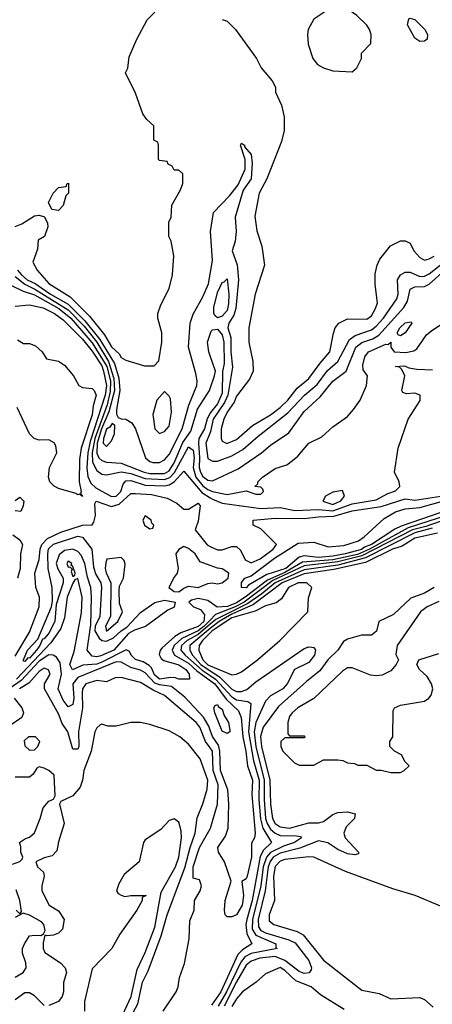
# Model space of a CAD drawing. Header units: inches. Extents: x 2380053 to 2584298, y 380219 to 546618.
# Tile 500 of 656: x 2479209 to 2480922, y 493038 to 497131. Entities that reach past the tile are written whole.
import ezdxf

# ---------------------------------------------------------------- set-up
doc = ezdxf.new("R2010")
doc.units = ezdxf.units.IN
doc.header["$MEASUREMENT"] = 0
doc.layers.add('C4479', color=7, linetype='Continuous')
doc.layers.add('C4489', color=7, linetype='Continuous')

msp = doc.modelspace()

# ---------------------------------------------------------------- linework, layer by layer
at = {"layer": 'C4479', "color": 2}
for points, elevation in [([(2479190, 496271.3), (2479218, 496282), (2479270, 496316), (2479290, 496318), (2479312, 496312), (2479324.7, 496284.7), (2479326, 496270), (2479312, 496230), (2479285.5, 496214.5), (2479282.5, 496177.5), (2479263.6, 496123.6), (2479282, 496090), (2479330, 496034.8), (2479418.7, 495978.7), (2479499.2, 495899.2), (2479561.6, 495821.6), (2479590, 495770.5), (2479622, 495742), (2479630, 495727.3), (2479650, 495716), (2479727.3, 495692.7), (2479767.3, 495692.7), (2479787.3, 495712.7), (2479799, 495790), (2479799, 495830), (2479782, 495890), (2479782, 495910), (2479794.6, 495945.4), (2479830, 496014), (2479844, 496070), (2479848.7, 496150), (2479838, 496210), (2479828, 496230), (2479828, 496290), (2479838, 496310), (2479840.4, 496359.6), (2479876.4, 496423.6), (2479886, 496450), (2479886, 496490), (2479870, 496506), (2479850, 496506), (2479842, 496522), (2479826, 496530), (2479822, 496542), (2479790, 496546), (2479786, 496550), (2479786, 496610), (2479782, 496622), (2479766, 496630), (2479766, 496690), (2479736.4, 496716.4), (2479720.4, 496740.4), (2479690, 496826), (2479648, 496910), (2479658, 496930), (2479663.1, 496976.9), (2479695.3, 497050), (2479738, 497130), (2479770, 497162)], 30), ([(2479199.4, 496090), (2479216.6, 496070), (2479240.7, 496050), (2479273.8, 496033.8), (2479337.5, 495990), (2479410, 495948.4), (2479479.6, 495879.6), (2479542.1, 495802.1), (2479602.2, 495702.2), (2479620.4, 495640.4), (2479625.3, 495590), (2479610.7, 495510.7), (2479610.9, 495490.9), (2479618, 495478), (2479630, 495471.3), (2479650, 495471), (2479674.6, 495454.6), (2479690.4, 495430), (2479730.8, 495310), (2479750, 495294), (2479762, 495290), (2479790, 495290.6), (2479810, 495302), (2479830, 495323), (2479884, 495430), (2479910.8, 495529.2), (2479944.2, 495610), (2479946, 495630), (2479940.8, 495660.8), (2479909.7, 495770), (2479916.9, 495870), (2479930, 495906.8), (2479970, 495978.8), (2479993.6, 496033.6), (2480000, 496073.1)], 26), ([(2479190, 496064.1), (2479230, 496031.4), (2479271.5, 496011.5), (2479410, 495925), (2479476.4, 495856.4), (2479529.6, 495790), (2479578.3, 495710), (2479600.1, 495640.1), (2479602.6, 495590), (2479579.1, 495500.9), (2479549.3, 495430.7), (2479530.1, 495370.1), (2479529.6, 495329.6), (2479538.3, 495310), (2479550, 495298.3), (2479570, 495291.7), (2479630, 495288.2), (2479726.4, 495250), (2479750, 495245.1), (2479810, 495244.8), (2479830, 495256.2), (2479851, 495289), (2479887.1, 495372.9), (2479919.9, 495420.1), (2479947.4, 495512.6), (2479997.6, 495590), (2480000, 495597.3)], 22), ([(2479169.1, 496029.1), (2479223.1, 496003.1), (2479270, 495986.8), (2479371.9, 495930), (2479420.9, 495890), (2479510, 495787.9), (2479570.5, 495690), (2479585.6, 495630), (2479584.9, 495584.9), (2479571.7, 495530), (2479520.8, 495390), (2479510.6, 495330.6), (2479512, 495292), (2479530, 495257.6), (2479550, 495241.6), (2479570, 495238.4), (2479630, 495251.8), (2479670, 495243.9), (2479730, 495223.5), (2479810, 495219.8), (2479832.3, 495227.7), (2479851.9, 495248.1), (2479910, 495356), (2479930, 495342), (2479933.4, 495310), (2479929.5, 495270), (2479940.4, 495230), (2479970, 495193.7), (2479990, 495178.6), (2480000, 495174)], 18), ([(2479190, 495940.4), (2479250, 495945.5), (2479306.7, 495933.3), (2479353.4, 495910), (2479390, 495882.7), (2479470, 495803.2), (2479510, 495753.4), (2479550, 495692.2), (2479556.6, 495670), (2479569.4, 495610), (2479564.4, 495570), (2479502.1, 495377.9), (2479492.4, 495330), (2479488, 495268), (2479492.5, 495232.5), (2479504.1, 495204.1), (2479525.5, 495185.5), (2479590, 495149.2), (2479610, 495150.3), (2479629.7, 495170), (2479639.2, 495200.8), (2479650, 495213.8), (2479670, 495215.2), (2479730, 495195.8), (2479810, 495193.1), (2479830, 495197.1), (2479850.5, 495209.4), (2479890, 495254.9), (2479965.2, 495165.2), (2480000, 495144.1)], 14), ([(2479199.6, 495799.6), (2479224.7, 495784.7), (2479250, 495784.7), (2479275.3, 495775.3), (2479302, 495750), (2479321, 495721), (2479370, 495711.3), (2479394.4, 495694.4), (2479432, 495650), (2479454, 495610), (2479470, 495602), (2479510, 495598), (2479518, 495590), (2479526, 495570), (2479514, 495526), (2479510, 495488.7), (2479464.9, 495350), (2479456.9, 495303.1), (2479455.3, 495210), (2479464.7, 495170), (2479462, 495162), (2479470, 495149.2), (2479458, 495158), (2479450, 495155.3), (2479442, 495162), (2479370, 495182.7), (2479352.1, 495192.1), (2479334, 495210), (2479329.3, 495230), (2479332.7, 495270), (2479363.7, 495330), (2479359.5, 495359.5), (2479352.3, 495372.3), (2479330, 495385.2), (2479290, 495382.7), (2479269.6, 495389.6), (2479250, 495409), (2479199.1, 495519.1)], 10), ([(2480000, 495734.3), (2479994.7, 495750), (2479988.5, 495790), (2480000, 495823.5)], 22), ([(2480000, 495495.5), (2479987.6, 495472.4), (2479976.3, 495430), (2479953.2, 495390), (2479951.4, 495370), (2479956.2, 495310), (2479954.2, 495270), (2479959.7, 495250), (2479970, 495231.8), (2479990, 495217.4), (2480000, 495215.9)], 22), ([(2480000, 495415.4), (2479981.8, 495370), (2479990, 495306.8), (2480000, 495301.2)], 26), ([(2479190, 494484.9), (2479250, 494585.5), (2479289.5, 494690), (2479291.6, 494730), (2479276, 494770), (2479271.6, 494830), (2479290, 494886.8), (2479294.6, 494930), (2479301.4, 494950), (2479325.1, 494974.9), (2479379.2, 495000.8), (2479470, 495030.4), (2479509.3, 495030.7), (2479517.5, 495042.5), (2479523.7, 495070), (2479520.9, 495119.1), (2479526, 495130), (2479590, 495107), (2479622.4, 495117.6), (2479670, 495161.3), (2479690, 495162), (2479757, 495157), (2479821.7, 495141.7), (2479861.3, 495121.3), (2479890, 495096), (2479910, 495096), (2479950, 495121), (2479958.8, 495110), (2479950, 495046), (2479938, 495010), (2479987.7, 494947.7), (2480000, 494941.8)], 10), ([(2479190, 495132), (2479210, 495146), (2479226, 495130), (2479224, 495110), (2479213.7, 495086.3), (2479190, 495089)], 10), ([(2479180.8, 494990), (2479209.2, 494969.2), (2479221.1, 494950), (2479212.9, 494910), (2479210.7, 494850), (2479200.3, 494810)], 10), ([(2480000, 494862.3), (2479958, 494878), (2479937.2, 494910), (2479910, 494933.2), (2479890, 494941.2), (2479870, 494929.2), (2479858, 494910), (2479866.8, 494850), (2479862.8, 494830), (2479850, 494814), (2479828.7, 494770), (2479850, 494754), (2479870, 494752.4), (2479890, 494768), (2479910, 494776.4), (2479950, 494770.4), (2479990, 494786.7), (2480000, 494788.6)], 10), ([(2480000, 494709.9), (2479990, 494717), (2479950, 494724.5), (2479922, 494718), (2479911, 494710), (2479931, 494690), (2479959.7, 494679.7), (2479976.9, 494656.9), (2479973.6, 494630), (2479950, 494609), (2479878.2, 494581.8), (2479852.9, 494567.1), (2479800.2, 494519.8), (2479792.4, 494510), (2479787.9, 494492.1), (2479796, 494476), (2479807.1, 494467.1), (2479870, 494448.8), (2479898.4, 494430), (2479913.4, 494410), (2479914, 494390), (2479870.4, 494389.6), (2479855.6, 494395.6), (2479836.4, 494396.4), (2479789.9, 494389.9), (2479768.3, 494408.3), (2479756.2, 494436.2), (2479746.3, 494446.3), (2479722, 494462), (2479690, 494471.6), (2479671.6, 494490), (2479664.7, 494504.7), (2479651.5, 494511.5), (2479550, 494459.9), (2479530, 494452.5), (2479471.5, 494448.5), (2479427.9, 494427.9), (2479417.4, 494450), (2479435.2, 494504.8), (2479465.4, 494665.4), (2479467.8, 494730), (2479450, 494808.7), (2479438, 494802), (2479430, 494789.3), (2479405.6, 494730), (2479395.3, 494644.7), (2479379.6, 494600.4), (2479338.9, 494541.1), (2479196, 494390)], 10), ([(2480000, 494635.2), (2479975.6, 494610), (2479950, 494590.8), (2479881.7, 494558.3), (2479850.9, 494530), (2479842.3, 494510), (2479851.6, 494490), (2479910, 494456.8), (2479944.8, 494424.8), (2480000, 494384.5)], 14), ([(2480000, 494617.7), (2479950, 494575.6), (2479903.8, 494550), (2479880.6, 494530), (2479878.4, 494510), (2479895.6, 494490), (2479966.8, 494426.8), (2480000, 494404.9)], 18), ([(2480000, 494599.7), (2479915, 494530), (2479915.2, 494510), (2479926.1, 494490), (2479960.9, 494450), (2480000, 494424.5)], 22), ([(2480000, 494582.1), (2479967.9, 494550), (2479954, 494530), (2479952.9, 494510), (2479970, 494469.3), (2479990, 494449.6), (2480000, 494445.4)], 26), ([(2480000, 494178.2), (2479994.1, 494194.1), (2479971.8, 494231.8), (2479894.6, 494314.6), (2479838.9, 494358.9), (2479790, 494365.6), (2479770, 494373.4), (2479730, 494416.1), (2479710, 494427.6), (2479670, 494438), (2479630, 494460.9), (2479610, 494461.8), (2479450, 494396.2), (2479430.2, 494370), (2479433.8, 494310), (2479430, 494284), (2479410, 494275.1), (2479390, 494302.9), (2479368.8, 494350), (2479382.9, 494410), (2479377.5, 494457.4), (2479361.4, 494481.4), (2479348.7, 494488.7), (2479330, 494490.8), (2479290, 494464.3), (2479215.4, 494384.6), (2479170, 494352.8)], 14), ([(2480000, 494103.6), (2479981, 494130), (2479956.4, 494190), (2479941.3, 494210), (2479810, 494322.4), (2479763.6, 494343.6), (2479710, 494375.8), (2479630, 494396.2), (2479605.2, 494394.8), (2479570, 494379), (2479530, 494384.5), (2479483, 494370), (2479470.4, 494350), (2479468.2, 494331.8), (2479469.3, 494270), (2479453.1, 494170), (2479454.9, 494110), (2479450, 494099.3), (2479430, 494099.3), (2479409.6, 494170), (2479385.9, 494205.9), (2479370, 494246), (2479312.3, 494350), (2479312.3, 494370), (2479335.1, 494410), (2479329, 494429), (2479310, 494435.1), (2479290, 494420.9), (2479247.3, 494372.7), (2479207.6, 494350)], 18), ([(2479186, 494310), (2479218, 494270), (2479224.7, 494250), (2479218, 494230), (2479170, 494197.2)], 18), ([(2479661.8, 492970), (2479699.7, 493040.3), (2479718.5, 493130), (2479742.4, 493177.6), (2479797.2, 493322.8), (2479822, 493410), (2479894.6, 493605.4), (2479916.5, 493690), (2479938, 493750), (2479946.5, 493813.5), (2479970, 493872), (2479987.6, 493932.4), (2479989.7, 493970), (2479958.3, 494058.3), (2479910, 494119.3), (2479874, 494150), (2479830, 494174.5), (2479750, 494200.9), (2479710, 494209.3), (2479670, 494209.2), (2479610, 494194), (2479574.6, 494194.6), (2479550, 494202), (2479542, 494198), (2479530, 494188), (2479521, 494170), (2479505.3, 494090), (2479475.5, 494010), (2479470.4, 493970), (2479459.6, 493940.4), (2479430, 493905.2), (2479379.6, 493880.4), (2479374.8, 493870), (2479394, 493790), (2479370, 493714), (2479363.4, 493676.6), (2479344.4, 493655.6), (2479310, 493646.6), (2479276, 493630), (2479282.8, 493610), (2479307.3, 493587.3), (2479310.8, 493570), (2479301, 493530), (2479301, 493510), (2479331.3, 493450), (2479370, 493426), (2479393.4, 493390), (2479386.8, 493350), (2479370, 493333.2), (2479350, 493326), (2479322, 493322), (2479314, 493326), (2479306, 493294), (2479306.8, 493270), (2479314, 493254), (2479378.8, 493210), (2479397.3, 493190), (2479404, 493170), (2479390.7, 493129.3), (2479390.5, 493090), (2479384.9, 493070), (2479370, 493049.4), (2479330, 493032.7)], 22), ([(2479179, 493621), (2479210, 493632), (2479219, 493641), (2479222, 493650), (2479214, 493670), (2479214, 493694), (2479208, 493710), (2479232.5, 493727.5), (2479250, 493733.4), (2479270, 493750.7), (2479294, 493810), (2479305.8, 493854.2), (2479330, 493882.8), (2479349.2, 493890.8), (2479356, 493904), (2479352.7, 493990), (2479330, 494009.4), (2479310, 494019.5), (2479290, 494025.2), (2479280.5, 494019.5), (2479265.2, 493994.8), (2479250, 493982.7), (2479190, 493982)], 22), ([(2479620.6, 492959.4), (2479672.5, 493070), (2479696.8, 493183.2), (2479730, 493254), (2479770, 493358.8), (2479796.5, 493503.5), (2479855.4, 493610), (2479869.6, 493650), (2479881.6, 493730), (2479879.6, 493759.6), (2479870, 493795.3), (2479850, 493808.7), (2479830, 493802), (2479795.2, 493764.8), (2479730, 493722), (2479722.8, 493710), (2479704.7, 493630), (2479643, 493577), (2479621.4, 493538.6), (2479611.3, 493510), (2479618, 493498), (2479630, 493491.3), (2479646, 493486), (2479670, 493491), (2479734, 493490), (2479718, 493482), (2479718, 493470), (2479696, 493430), (2479624.7, 493330), (2479591.3, 493270), (2479510, 493186), (2479478.8, 493050), (2479478, 493010)], 26), ([(2479804.5, 493010), (2479858.4, 493090), (2479866.6, 493110), (2479872, 493150), (2479892.8, 493207.2), (2479913.3, 493310), (2479915.6, 493384.4), (2479934, 493430), (2479935.1, 493470), (2479958, 493510), (2479963.7, 493530), (2479955.1, 493555.1), (2479930, 493562), (2479929.8, 493610), (2479955.1, 493690), (2480000, 493767.7)], 18), ([(2479194, 493430), (2479210, 493414), (2479216.4, 493423.6), (2479209.2, 493470), (2479194.2, 493514.2)], 22), ([(2479190, 493150.6), (2479224, 493170), (2479235.3, 493190), (2479234, 493210), (2479221.2, 493250), (2479221.2, 493270), (2479229.2, 493290), (2479250, 493322), (2479270, 493326), (2479296.4, 493323.6), (2479308.4, 493331.6), (2479315.3, 493344.7), (2479308.7, 493370), (2479300.2, 493380.2), (2479250, 493409.2), (2479223.6, 493416.4), (2479190, 493399)], 22), ([(2479310, 493033.2), (2479270, 493073.2), (2479250, 493085.2), (2479230, 493085.2), (2479190, 493057.2)], 22)]:
    msp.add_lwpolyline(points, dxfattribs=dict(at, elevation=elevation))
for points, elevation in [([(2479370, 496338), (2479342, 496342), (2479328.9, 496371.1), (2479348, 496410), (2479370, 496434), (2479402, 496438), (2479406, 496450), (2479411.6, 496451.6), (2479412, 496410), (2479401, 496399), (2479390, 496358)], 30), ([(2479810, 495586), (2479778, 495550), (2479762, 495490), (2479770.7, 495430.7), (2479790, 495411.3), (2479810, 495418.8), (2479830, 495441), (2479839.5, 495499.5), (2479834.6, 495554.6), (2479830, 495566)], 30), ([(2479592.9, 495452.9), (2479582.8, 495437.3), (2479570, 495429.5), (2479556.5, 495390), (2479555.5, 495370), (2479570, 495357.1), (2479590, 495380.7), (2479602.4, 495410), (2479604.7, 495444.7)], 26), ([(2479730, 495068), (2479721, 495050), (2479726.8, 495030), (2479750, 495014), (2479762, 495018), (2479766, 495030), (2479758, 495038), (2479755.3, 495050)], 10), ([(2479570, 494547.4), (2479599, 494561), (2479630, 494590.2), (2479654.5, 494605.5), (2479710, 494667), (2479770, 494708.5), (2479810, 494717.7), (2479855.3, 494710), (2479851.1, 494688.9), (2479823.6, 494676.4), (2479730.9, 494609.1), (2479686, 494594), (2479660.8, 494579.2), (2479599.6, 494510), (2479546.5, 494486.5), (2479530, 494482.2), (2479510, 494485.3), (2479489.7, 494510), (2479504.6, 494615.4), (2479507.8, 494730), (2479504.2, 494770), (2479490, 494814), (2479479.7, 494870), (2479464.9, 494904.9), (2479450, 494920.5), (2479430, 494929.8), (2479395.5, 494924.5), (2479373.5, 494906.5), (2479360.7, 494870), (2479367.8, 494847.8), (2479390.2, 494810), (2479390.2, 494790), (2479359.8, 494700.2), (2479355.6, 494630), (2479330, 494581.3), (2479310, 494557.6), (2479303.7, 494556.3), (2479293, 494530), (2479278.2, 494510), (2479250, 494477.4), (2479242.3, 494477.7), (2479230, 494462.9), (2479224.2, 494464.2), (2479224.2, 494470), (2479241.4, 494510), (2479284.1, 494555.9), (2479341.3, 494690), (2479345.6, 494714.4), (2479343.5, 494770), (2479327.2, 494850), (2479326.2, 494910), (2479328.8, 494931.2), (2479350, 494950.2), (2479450, 494984), (2479470, 494979.5), (2479508.8, 494930), (2479515.8, 494855.8), (2479525.2, 494825.2), (2479546, 494790), (2479548.8, 494770), (2479542.4, 494650), (2479522, 494610), (2479521.3, 494590), (2479539.4, 494559.4), (2479550, 494550.3)], 6), ([(2479630, 494896), (2479571, 494889), (2479566.2, 494873.8), (2479564.6, 494850), (2479568.7, 494831.3), (2479586.9, 494790), (2479586.3, 494650), (2479565.8, 494610), (2479570, 494589.2), (2479616.9, 494630), (2479636, 494670), (2479624.1, 494704.1), (2479621.7, 494758.3), (2479623.8, 494776.2), (2479640.7, 494810), (2479647, 494867), (2479643.2, 494883.2)], 10), ([(2479410, 494879.5), (2479404.9, 494870), (2479410, 494854.8), (2479416.9, 494856.9), (2479426.4, 494846.4), (2479423.4, 494836.6), (2479430, 494816), (2479438.6, 494821.4), (2479439.3, 494830), (2479430, 494858), (2479423.1, 494863.1), (2479425.2, 494870)], 10), ([(2479275.3, 494150), (2479246, 494150), (2479227.4, 494132.6), (2479230, 494112), (2479250, 494094.8), (2479270, 494096), (2479284, 494110), (2479293.2, 494130)], 22)]:
    msp.add_lwpolyline(points, close=True, dxfattribs=dict(at, elevation=elevation))
at = {"layer": 'C4489', "color": 2}
for points, elevation in [([(2480530, 497179), (2480475.9, 497164.1), (2480430, 497133.2), (2480407.3, 497090), (2480404, 497070), (2480406.8, 497030), (2480426.8, 496970), (2480445.2, 496945.2), (2480470, 496931.3), (2480510, 496918), (2480590, 496914), (2480608.4, 496931.6), (2480628, 496970), (2480628.4, 496991.6), (2480667.3, 497032.7), (2480668.7, 497070), (2480662, 497090), (2480650, 497108), (2480609.1, 497149.1), (2480572.9, 497172.9)], 34), ([(2480870, 497040.7), (2480850, 497054), (2480819, 497110), (2480824.7, 497135.3), (2480830, 497138), (2480850, 497131.3), (2480890.8, 497090), (2480902.8, 497070), (2480900.7, 497050), (2480890, 497042)], 30), ([(2480030, 495891.8), (2480020.4, 495900.4), (2480015.1, 495910), (2480014.9, 495934.9), (2480030, 495997.3), (2480050, 496038.8), (2480058.6, 496041.4), (2480070, 496054), (2480077.5, 495990), (2480075.6, 495950), (2480070, 495922), (2480050, 495898.9)], 22), ([(2480790, 495817.2), (2480780.9, 495820.9), (2480777.2, 495830), (2480787.8, 495850), (2480810, 495870.4), (2480835.3, 495875.3), (2480838, 495870), (2480810, 495829.4)], 18), ([(2480550, 495174), (2480510, 495167.3), (2480478.8, 495150), (2480468, 495130), (2480510, 495115.2), (2480530, 495124.9), (2480540.7, 495130), (2480558, 495150)], 18), ([(2480070, 494163.7), (2480050, 494174), (2480019.3, 494250), (2480015.3, 494270), (2480020.2, 494279.8), (2480030, 494284.7), (2480035.2, 494275.2), (2480050, 494264.7), (2480058.5, 494238.5), (2480075.5, 494210), (2480082, 494178), (2480081, 494170)], 10)]:
    msp.add_lwpolyline(points, close=True, dxfattribs=dict(at, elevation=elevation))
for points, elevation in [([(2480050, 497131.3), (2480070, 497124.7), (2480104.7, 497090), (2480192, 496970), (2480211.1, 496931.1), (2480257.3, 496877.3), (2480271, 496850), (2480271.3, 496830), (2480295.9, 496775.9), (2480307.1, 496727.1), (2480306.8, 496670), (2480295.9, 496624.1), (2480235.5, 496470), (2480204, 496410), (2480185.2, 496314.8), (2480193.7, 496253.7), (2480214.8, 496190), (2480226, 496110), (2480187.3, 495990), (2480160.7, 495850), (2480160.7, 495790), (2480177.3, 495710), (2480178.8, 495670), (2480163.4, 495636.6), (2480110, 495566), (2480099, 495541), (2480070, 495499.5), (2480057.4, 495470), (2480046.3, 495430), (2480045.3, 495390), (2480050, 495378.8), (2480068.8, 495368.8), (2480110, 495385.7), (2480175.5, 495444.5), (2480250, 495488.9), (2480290, 495519), (2480322.6, 495550), (2480361, 495599), (2480410, 495639.5), (2480456.2, 495703.8), (2480496.9, 495750), (2480511.7, 495828.3), (2480519.3, 495850), (2480534, 495870), (2480570, 495887.3), (2480650, 495886.7), (2480670, 495900.5), (2480687, 495930), (2480694.2, 495954.2), (2480685.2, 496030), (2480685.6, 496074.4), (2480694, 496110), (2480704.7, 496135.3), (2480748.9, 496191.1), (2480790, 496212), (2480810, 496212), (2480830, 496202), (2480846, 496170), (2480870, 496142.8), (2480890, 496130.8), (2480910, 496136.3), (2480930, 496148.2)], 30), ([(2480000, 496073.1), (2480009.2, 496130), (2480000.9, 496250), (2480014.5, 496330), (2480080.9, 496399.1), (2480115.6, 496444.4), (2480146, 496510), (2480145.2, 496550), (2480126, 496610), (2480130, 496618), (2480142, 496610), (2480142, 496602), (2480170, 496571.3), (2480174.4, 496534.4), (2480170.3, 496470), (2480137, 496423), (2480103.6, 496310), (2480108, 496250), (2480103.2, 496210), (2480091.8, 496170), (2480112.3, 496112.3), (2480117.3, 496050), (2480106.2, 495930), (2480097.7, 495902.3), (2480077.3, 495870), (2480073.6, 495850), (2480085.5, 495810), (2480085.4, 495750), (2480093.2, 495686.8), (2480073.1, 495570), (2480059.7, 495540.3), (2480012.9, 495470), (2480001.3, 495418.7), (2480000, 495415.4)], 26), ([(2480000, 495301.2), (2480010, 495295.5), (2480030, 495296.4), (2480090, 495317.4), (2480135.8, 495344.2), (2480199.6, 495400.4), (2480322.8, 495497.2), (2480391.1, 495570), (2480445, 495615), (2480486.9, 495673.1), (2480530, 495710.4), (2480578.6, 495801.4), (2480601.5, 495818.5), (2480670, 495841.8), (2480690, 495856.5), (2480719.2, 495890), (2480774.7, 495970), (2480780.4, 495990), (2480777.4, 496050), (2480790, 496070.4), (2480810, 496082), (2480830, 496082), (2480870, 496063.2), (2480890, 496064.4), (2480910, 496074.9), (2480955.5, 496110)], 26), ([(2480000, 495215.9), (2480010, 495214.4), (2480116.6, 495263.4), (2480213.2, 495330), (2480250, 495362.8), (2480327, 495413), (2480390, 495502), (2480457, 495563), (2480510, 495628.2), (2480564.2, 495670), (2480604.4, 495770), (2480630, 495789.1), (2480675.4, 495804.6), (2480701.1, 495819), (2480804.7, 495935.3), (2480819.6, 495960.4), (2480830, 496010.5), (2480850, 496020.3), (2480890, 496022.2), (2480910, 496031.3), (2480974.8, 496090)], 22), ([(2480000, 495174), (2480010, 495169.4), (2480070, 495157.3), (2480150, 495172), (2480190, 495158), (2480210, 495158), (2480222, 495170), (2480219, 495179), (2480210, 495188), (2480186, 495190), (2480198, 495202), (2480198, 495210), (2480218, 495230), (2480270, 495266), (2480319, 495281), (2480342, 495298), (2480363.7, 495316.3), (2480410, 495370.6), (2480463.3, 495396.7), (2480510, 495438), (2480570, 495482), (2480595.1, 495510), (2480622.7, 495550), (2480649.2, 495610), (2480653.2, 495650), (2480636, 495676), (2480634.5, 495694.5), (2480642.4, 495730), (2480657, 495750), (2480730, 495782), (2480738.6, 495781.4), (2480750.9, 495790.9), (2480750.8, 495770), (2480764.7, 495750), (2480812.4, 495747.6), (2480845.6, 495754.4), (2480857.7, 495762.3), (2480898.9, 495821.1), (2480920.8, 495839.2), (2480968.4, 495871.5)], 18), ([(2480000, 495823.5), (2480004.2, 495835.8), (2480010, 495841.6), (2480030, 495844.9), (2480050, 495821.3), (2480056.3, 495790), (2480057.6, 495702.4), (2480051.2, 495668.8), (2480050, 495579), (2480030, 495534.8), (2480001.6, 495498.4), (2480000, 495495.5)], 22), ([(2480000, 495597.3), (2480017.6, 495650), (2480021.6, 495670), (2480000, 495734.3)], 22), ([(2480000, 495144.1), (2480010, 495138), (2480050, 495121.8), (2480210, 495099.3), (2480290, 495102.7), (2480351.2, 495091.2), (2480450, 495094.8), (2480510, 495089.1), (2480590, 495118), (2480690, 495134.5), (2480738, 495162), (2480770, 495172.4), (2480787.6, 495190), (2480785.1, 495210), (2480765.2, 495250), (2480781.2, 495350), (2480822.7, 495470), (2480871.4, 495548.6), (2480872.3, 495570), (2480850, 495578.4), (2480815.5, 495575.5), (2480800.7, 495580.7), (2480796, 495590), (2480807.8, 495650), (2480796.5, 495676.5), (2480786, 495686), (2480768.7, 495690), (2480807.5, 495692.5), (2480824.4, 495684.4), (2480858.2, 495678.2), (2480923.8, 495676.2)], 14), ([(2480000, 494941.8), (2480030, 494927.4), (2480050, 494927.6), (2480090, 494941.1), (2480110, 494940.5), (2480125.5, 494925.5), (2480145.4, 494885.4), (2480170, 494873.1), (2480207.3, 494890), (2480262, 494930), (2480276, 494950), (2480210, 495014), (2480178, 495030), (2480178, 495050), (2480270, 495059), (2480390, 495057.2), (2480450, 495064.9), (2480513.3, 495066.7), (2480590, 495088.9), (2480710, 495107.1), (2480810, 495139.5), (2480850, 495134), (2481030, 495162)], 10), ([(2481110, 495111.4), (2480821.9, 495018.1), (2480662.1, 494930), (2480612.1, 494907.9), (2480510, 494885.8), (2480383.8, 494876.2), (2480310, 494832.9), (2480238.3, 494801.7), (2480145.8, 494730), (2480110, 494707.4), (2480072.1, 494692.1), (2480029.1, 494689.1), (2480000, 494709.9)], 10), ([(2481110, 495099), (2480895.3, 495024.7), (2480840.2, 495010), (2480630, 494901.8), (2480530, 494876.8), (2480390, 494860.3), (2480260.6, 494799.4), (2480141, 494710), (2480104.2, 494690), (2480022, 494658), (2480000, 494635.2)], 14), ([(2480958.2, 495081.8), (2480793.8, 495026.2), (2480766.3, 495013.7), (2480670.2, 494950), (2480641.1, 494938.9), (2480628.8, 494928.8), (2480561.1, 494910), (2480510, 494901.5), (2480450, 494895.8), (2480390, 494902.4), (2480370, 494897.1), (2480314.4, 494850), (2480235.6, 494824.4), (2480159.1, 494780.9), (2480150, 494769.7), (2480129.5, 494770), (2480130, 494791.3), (2480144, 494810), (2480170, 494819.1), (2480267.3, 494892.7), (2480364.8, 494955.2), (2480430, 494959.7), (2480490, 494939.8), (2480554.6, 494945.4), (2480615.3, 494964.7), (2480639.2, 494980.8), (2480722, 495058), (2480770, 495085.2), (2480810, 495097.1), (2480870, 495103.7), (2480970, 495130.7)], 6), ([(2480922.5, 495017.5), (2480850, 494998.3), (2480645.6, 494894.4), (2480530, 494864.1), (2480390, 494844.2), (2480269.4, 494790.6), (2480215.1, 494744.9), (2480156.1, 494703.9), (2480022.9, 494637.1), (2480000, 494617.7)], 18), ([(2480943.5, 494996.5), (2480850, 494976.3), (2480797.5, 494942.5), (2480757.6, 494930), (2480644.9, 494875.1), (2480513.8, 494846.2), (2480390, 494827), (2480298.4, 494790), (2480179.8, 494700.2), (2480090, 494659.8), (2480037, 494630), (2480000, 494599.7)], 22), ([(2480000, 494788.6), (2480010, 494790.4), (2480030, 494786), (2480050, 494790.4), (2480074.7, 494810), (2480077.4, 494830), (2480050, 494848), (2480030, 494851.1), (2480000, 494862.3)], 10), ([(2480000, 494445.4), (2480090, 494408), (2480109.5, 494410.5), (2480130, 494420.7), (2480197.2, 494470), (2480289.2, 494550), (2480406, 494670), (2480408.4, 494728.4), (2480422, 494770), (2480402, 494790), (2480366, 494790), (2480324.9, 494770), (2480296.3, 494723.7), (2480273.4, 494706.6), (2480230, 494694), (2480187.2, 494672.8), (2480090, 494643.9), (2480007.9, 494590), (2480000, 494582.1)], 26), ([(2480930, 494771.1), (2480890, 494747.1), (2480833.8, 494726.2), (2480761.1, 494658.9), (2480700.5, 494630), (2480690.3, 494589.7), (2480670, 494572.3), (2480628.1, 494571.9), (2480570, 494556), (2480554, 494546), (2480530.4, 494510), (2480488.5, 494470), (2480455.8, 494424.2), (2480400, 494380), (2480284, 494276), (2480220.3, 494190), (2480208.9, 494151.1), (2480212.6, 494110), (2480248.2, 493970), (2480250.2, 493870), (2480258.2, 493810), (2480270, 493790.3), (2480290, 493775.6), (2480330, 493770.3), (2480410, 493792.7), (2480450, 493792.4), (2480470, 493797.6), (2480510, 493826.7), (2480530, 493835.3), (2480570, 493837.6), (2480602, 493830), (2480598.8, 493810), (2480564.8, 493775.2), (2480554.9, 493750), (2480560.5, 493730), (2480616, 493670), (2480616, 493664), (2480601, 493659), (2480570, 493663.5), (2480530, 493681.3), (2480488.6, 493708.6), (2480450, 493718.2), (2480372.6, 493687.4), (2480290, 493666.1), (2480261.8, 493650), (2480248.5, 493631.5), (2480241.2, 493610), (2480228.9, 493510), (2480198.8, 493390), (2480200.3, 493360.3), (2480210, 493344.7), (2480230, 493335.2), (2480326.4, 493306.4), (2480353, 493293), (2480410, 493220.4), (2480420.9, 493190), (2480419.1, 493180.9), (2480411.3, 493168.7), (2480390, 493165.8), (2480370, 493174.4), (2480310, 493219.9), (2480270, 493237.4), (2480206, 493230), (2480170, 493217.2), (2480150, 493200.5), (2480110, 493132.1), (2480058.5, 493030)], 26), ([(2480950, 494712), (2480901, 494690), (2480874, 494670), (2480776, 494530), (2480771.6, 494491.6), (2480782, 494470), (2480772, 494450), (2480750, 494424), (2480713.7, 494406.3), (2480690, 494404), (2480666.3, 494406.3), (2480590, 494437.2), (2480570, 494437.2), (2480550, 494422.7), (2480430.3, 494309.7), (2480364, 494270), (2480340.7, 494250), (2480330, 494234), (2480322.8, 494210), (2480322, 494162), (2480330, 494154), (2480390, 494154), (2480394, 494150), (2480390, 494146), (2480310, 494146), (2480294, 494130), (2480294, 494110), (2480302, 494090), (2480350, 494042), (2480370, 494032), (2480430, 494032), (2480470, 494054), (2480530, 494054), (2480551.6, 494051.6), (2480570, 494042), (2480599.6, 494039.6), (2480612.7, 494032.7), (2480650, 494032), (2480690, 494012), (2480710, 494012), (2480750, 494002), (2480790, 494002), (2480806, 494010), (2480826, 494030), (2480810, 494046), (2480794.6, 494074.6), (2480766, 494090), (2480746, 494110), (2480746, 494130), (2480758, 494150), (2480760.4, 494259.6), (2480766, 494270), (2480790, 494282), (2480890, 494298), (2480908, 494310), (2480917.2, 494322.8), (2480924, 494350), (2480919, 494370), (2480901.2, 494401.2), (2480868.7, 494430), (2480858, 494450), (2480866, 494470), (2480950, 494496)], 30), ([(2480000, 494424.5), (2480039, 494399), (2480090, 494347.7), (2480110, 494338.6), (2480130, 494338.5), (2480152.8, 494347.2), (2480190, 494378), (2480390, 494517.3), (2480410, 494524), (2480422.8, 494522.8), (2480430, 494521), (2480437.3, 494510), (2480432.7, 494490), (2480410, 494459.3), (2480350, 494429.3), (2480319.5, 494370), (2480302.4, 494350), (2480250, 494320.7), (2480230, 494298), (2480190, 494209.5), (2480182.9, 494170), (2480190.1, 494110), (2480224.1, 493970), (2480223.8, 493890), (2480230.1, 493810.1), (2480236.1, 493790), (2480250, 493766.4), (2480270, 493749.3), (2480290, 493739.8), (2480358.4, 493738.4), (2480375.1, 493735.1), (2480379.3, 493730), (2480350.4, 493710), (2480304, 493696), (2480251.2, 493668.8), (2480233.4, 493650), (2480219.6, 493610), (2480210.1, 493530), (2480175.5, 493390), (2480174, 493350), (2480190, 493324.8), (2480272, 493290), (2480273.2, 493273.2), (2480278, 493270), (2480170, 493249.2), (2480144.6, 493235.4), (2480126.7, 493213.3), (2480067.4, 493090), (2480033.3, 493030)], 22), ([(2480000, 494404.9), (2480022.5, 494390), (2480090, 494316.1), (2480110, 494303.5), (2480156.7, 494296.7), (2480168.6, 494288.6), (2480159.3, 494170), (2480180.4, 494050), (2480203.4, 493970), (2480202.3, 493890), (2480208.4, 493808.4), (2480219.1, 493770), (2480255.3, 493710), (2480221.9, 493678.1), (2480207.8, 493652.2), (2480174.6, 493470), (2480151.9, 493390), (2480148.4, 493370), (2480151.9, 493331.9), (2480173, 493290), (2480134.9, 493265.1), (2480115, 493245), (2480043.8, 493090), (2480005.2, 493034.8)], 18), ([(2480000, 494384.5), (2480019.8, 494370), (2480066.8, 494306.8), (2480117.8, 494257.8), (2480129.1, 494230), (2480135.7, 494150), (2480148.3, 494090), (2480154.7, 494030), (2480176.3, 493970), (2480172.9, 493910), (2480186.4, 493750), (2480184, 493730), (2480172.1, 493707.9), (2480171.3, 493650), (2480154, 493570), (2480150, 493559), (2480131.1, 493548.9), (2480138.4, 493490), (2480132.9, 493450), (2480110, 493409.4), (2480090, 493401.2), (2480070, 493402), (2480062, 493410), (2480059, 493430), (2480062.7, 493470), (2480087, 493550), (2480059.6, 493630), (2480034.5, 493670), (2480032.3, 493690), (2480063.3, 493736.7), (2480074.5, 493770), (2480076.9, 493870), (2480073, 493930), (2480043.5, 494010), (2480040.7, 494090), (2480034.7, 494114.7), (2480010, 494151.5), (2480000, 494178.2)], 14), ([(2480000, 493767.7), (2480001.3, 493770), (2480030.8, 493870), (2480032.8, 493950), (2480012, 494010), (2480009.8, 494090), (2480000, 494103.6)], 18), ([(2480963.7, 493443.7), (2480850.9, 493490.9), (2480758.7, 493518.7), (2480562, 493590), (2480430, 493649.5), (2480410, 493651.5), (2480310, 493639.7), (2480290, 493633.3), (2480270, 493611.3), (2480263.2, 493570), (2480267, 493470), (2480245.3, 493410), (2480245.5, 493385.5), (2480264.7, 493370), (2480361.3, 493341.3), (2480386.2, 493326.2), (2480470, 493221.6), (2480630, 493096.4), (2480702.3, 493082.3), (2480750, 493060.4), (2480870, 493066), (2480890, 493057.3), (2480926, 493026)], 30), ([(2480555.8, 493015.8), (2480457.6, 493077.6), (2480419.3, 493110), (2480355.3, 493135.3), (2480310, 493178.4), (2480290, 493191.1), (2480230, 493165.2), (2480190.6, 493129.4), (2480134, 493090), (2480110, 493060.7), (2480090, 493029.3)], 30)]:
    msp.add_lwpolyline(points, dxfattribs=dict(at, elevation=elevation))

doc.saveas('drawing.dxf')
